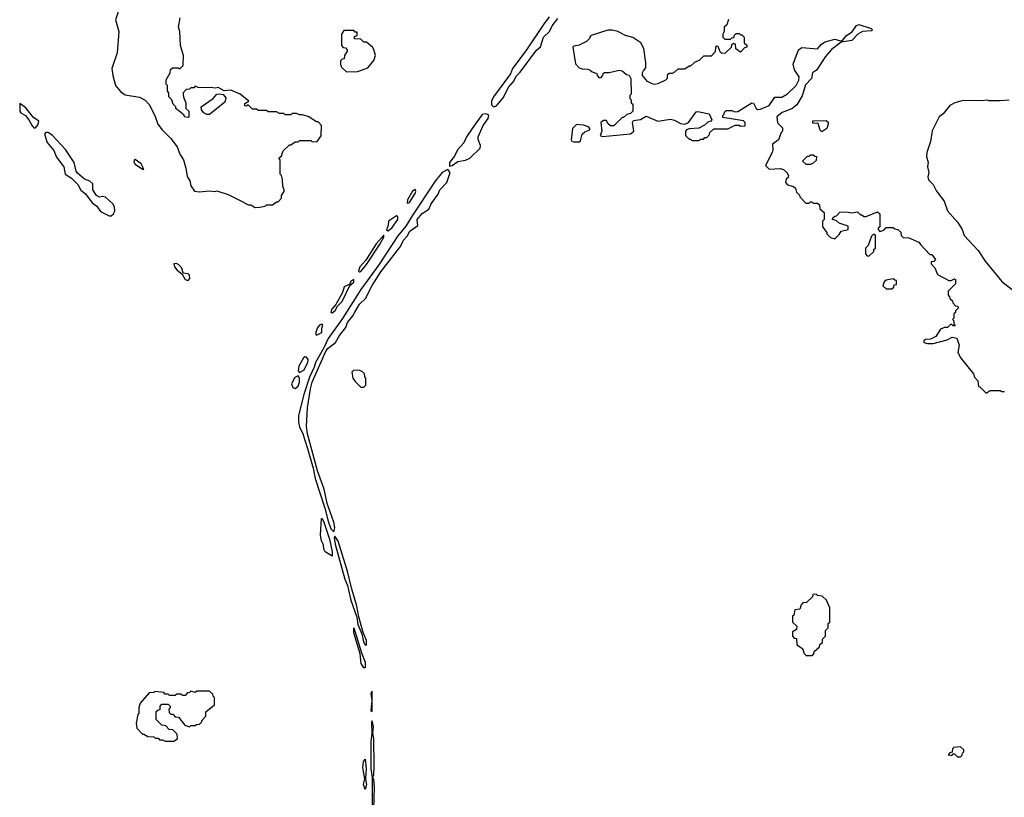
# Model space of a CAD drawing. Extents: x 2386423 to 2568864, y 578392 to 761999.
# Tile 404 of 454: x 2476905 to 2483803, y 729926 to 735377. Entities that reach past the tile are written whole.
import ezdxf

# ---------------------------------------------------------------- set-up
doc = ezdxf.new("R2010")
doc.units = 0

msp = doc.modelspace()

# ---------------------------------------------------------------- linework, layer by layer
at = {"layer": '0CON05XD'}
for points in [[(2477610, 735475), (2477576.2, 735375), (2477598.8, 735295), (2477588.8, 735145), (2477551.2, 735035), (2477556.7, 734985), (2477576.7, 734915), (2477612.3, 734872.3), (2477645, 734850), (2477745, 734832.5), (2477783, 734813), (2477813, 734783), (2477852.5, 734705), (2477873.3, 734645), (2477904.1, 734604.1), (2477963.3, 734545), (2478007.5, 734485), (2478027.5, 734435), (2478052.5, 734395), (2478070, 734335), (2478078.3, 734278.3), (2478097, 734247), (2478103, 734213), (2478130, 734175), (2478165, 734170), (2478235, 734176.7), (2478275, 734172.5), (2478285, 734177.5), (2478365, 734152.5), (2478463.3, 734103.3), (2478505, 734080), (2478525, 734080), (2478555, 734060)], [(2480615, 735396.8), (2480575, 735342.4), (2480450.8, 735159.2), (2480358.6, 735035), (2480342.4, 734997.6), (2480224.4, 734835), (2480210.7, 734805), (2480209.8, 734779.8), (2480225, 734765.7), (2480245, 734774), (2480291.1, 734828.9), (2480331.1, 734905), (2480365.5, 734944.5), (2480385, 734982.5), (2480411.3, 735008.7), (2480525, 735164), (2480552.7, 735187.3), (2480575, 735254), (2480616.4, 735293.6), (2480635, 735334), (2480676.2, 735383.8)], [(2478555, 734060), (2478585, 734062.5), (2478625, 734070), (2478635, 734080), (2478675, 734080), (2478705, 734100), (2478715, 734100), (2478740, 734125), (2478740, 734145), (2478757, 734173), (2478757.5, 734185), (2478748.3, 734208.3), (2478747, 734257), (2478740, 734285), (2478730, 734295), (2478730, 734395), (2478720, 734405), (2478738.3, 734421.7), (2478751.7, 734458.3), (2478795, 734500), (2478805, 734500), (2478835, 734520), (2478855, 734520), (2478865, 734530), (2478945, 734530), (2478955, 734520), (2478988.3, 734521.7), (2479017, 734563), (2479020, 734635), (2478995, 734660), (2478985, 734660), (2478927, 734697), (2478885, 734710), (2478865, 734710), (2478845, 734720), (2478815, 734720), (2478805, 734710), (2478765, 734710), (2478755, 734720), (2478725, 734720), (2478705, 734730), (2478645, 734730), (2478635, 734740), (2478575, 734740), (2478565, 734750), (2478535, 734750), (2478505, 734780), (2478495, 734770), (2478481.7, 734771.7), (2478481.7, 734788.3), (2478510, 734805), (2478450, 734855), (2478385, 734883.8), (2478337.3, 734877.3), (2478295, 734901.2), (2478275, 734895.7), (2478245, 734902), (2478215, 734898), (2478155, 734902.5), (2478135, 734910), (2478125, 734900), (2478105, 734900), (2478095, 734890), (2478071.7, 734888.3), (2478050, 734865), (2478050, 734855), (2478053, 734833), (2478070, 734795), (2478070, 734755), (2478090, 734735), (2478090, 734695), (2478085, 734690), (2478060, 734695), (2478058.3, 734708.3), (2478000, 734755), (2478000, 734765), (2477980, 734785), (2477970, 734815), (2477950, 734835), (2477950, 734865), (2477940, 734875), (2477940, 734915), (2477930, 734925), (2477930, 734955), (2477960, 735005), (2477961.7, 735028.3), (2477975, 735040), (2478015, 735040), (2478027.5, 735032.5), (2478050, 735055), (2478052.5, 735125), (2478032.5, 735195), (2478027.5, 735295), (2478017.5, 735325), (2478029.3, 735389.3)], [(2481871.7, 735378.3), (2481858.3, 735341.7), (2481840, 735325), (2481840, 735295), (2481830, 735275), (2481830, 735255), (2481845, 735240), (2481885, 735240), (2481895, 735250), (2481908.3, 735251.7), (2481911.7, 735268.3), (2481925, 735280), (2481945, 735280), (2481955, 735270), (2481965, 735270), (2481980, 735255), (2481980, 735215), (2481998.3, 735198.3), (2482000, 735185), (2481981.7, 735178.3), (2481955, 735150), (2481921.7, 735171.7), (2481920, 735205), (2481905, 735210), (2481891.7, 735198.3), (2481888.3, 735181.7), (2481848.3, 735141.7), (2481825, 735140), (2481811.7, 735151.7), (2481798.3, 735188.3), (2481785, 735190), (2481780, 735185), (2481778.3, 735151.7), (2481748.3, 735121.7), (2481695, 735120), (2481665, 735090), (2481635, 735080), (2481605, 735050), (2481595, 735050), (2481565, 735030), (2481515, 735030), (2481491.7, 735008.3), (2481475, 735000), (2481455, 735000), (2481441.7, 734988.3), (2481440, 734965), (2481428.3, 734951.7), (2481375, 734927.5), (2481355, 734923.3), (2481335, 734927.5), (2481303.6, 734943.6), (2481267.5, 734985), (2481267.5, 735005), (2481275, 735017.5), (2481291.7, 735038.3), (2481292.5, 735075), (2481277.5, 735175), (2481257.5, 735215), (2481200.7, 735250.7), (2481150, 735265), (2481095, 735293.3), (2481055, 735303.3), (2481025, 735303.3), (2480915, 735267.5), (2480900.7, 735259.3), (2480896.1, 735243.9), (2480876.1, 735223.9), (2480825, 735197.5), (2480788.3, 735191.7), (2480780, 735185), (2480798.3, 735068.3), (2480825, 735040), (2480845, 735032.5), (2480885, 735030), (2480901.7, 735021.7), (2480915, 735010), (2480948.3, 734998.3), (2480950, 734985), (2480965, 734970), (2480978.3, 734971.7), (2480990, 734985), (2480991.7, 734998.3), (2481003, 735007), (2481035, 735007.5), (2481105, 735022.5), (2481125, 735017.5), (2481155, 734992.5), (2481175, 734987.5), (2481187.5, 734965), (2481190, 734855), (2481180, 734845), (2481180, 734825), (2481190, 734815), (2481190, 734795), (2481200, 734785), (2481200, 734735), (2481185, 734720), (2481158.3, 734711.7), (2481135, 734690), (2481125, 734690), (2481067, 734633), (2481043, 734633), (2481025, 734650), (2481015, 734670), (2480995, 734670), (2480977.5, 734655), (2480983.6, 734596.4), (2480972.5, 734565), (2480987.5, 734557.5), (2481185, 734577.1), (2481207.5, 734595), (2481197.5, 734655), (2481205, 734670), (2481255, 734677.5), (2481295, 734700), (2481375, 734666.2), (2481465, 734678.8), (2481492.1, 734672.1), (2481535, 734650), (2481565, 734645.5), (2481591.4, 734655), (2481645, 734730), (2481655, 734733.3), (2481736.4, 734716.4), (2481753.3, 734675), (2481747.5, 734665), (2481725, 734657.5), (2481703, 734637), (2481662.9, 734617.1), (2481595, 734610.8), (2481577.5, 734605), (2481570, 734595), (2481570, 734565), (2481595, 734540), (2481605, 734540), (2481615, 734530), (2481665, 734530), (2481675, 734540), (2481695, 734540), (2481705, 734550), (2481718.3, 734551.7), (2481738.3, 734571.7), (2481740, 734585), (2481768.3, 734611.7), (2481865, 734612.5), (2481917, 734637), (2481945, 734637.5), (2481955, 734630), (2481988.3, 734631.7), (2481986.7, 734655), (2481975, 734666.7), (2481831.7, 734691.7), (2481830, 734705), (2481840, 734715), (2481841.7, 734728.3), (2481855, 734740), (2481895, 734740), (2481915, 734730), (2481935, 734734), (2482035, 734793.3), (2482045, 734792.5), (2482064.5, 734754.5), (2482075, 734748.1), (2482095, 734750), (2482156.7, 734775), (2482195, 734832.5), (2482245, 734833.3), (2482285, 734856.7), (2482345, 734916.2), (2482363.6, 734953.6), (2482365.8, 734975.8), (2482333.3, 735025), (2482323.3, 735065), (2482360, 735165), (2482385, 735182.5), (2482495, 735172.5), (2482522.5, 735205), (2482548.3, 735221.7), (2482615, 735241.2), (2482655, 735228.8), (2482668.8, 735231.2), (2482696.7, 735265), (2482737.7, 735292.3), (2482767.5, 735335), (2482785, 735343.3), (2482870, 735315), (2482880, 735305), (2482871.7, 735298.3), (2482810, 735295), (2482777.5, 735275), (2482735, 735231.2), (2482661.2, 735218.8), (2482593.3, 735166.7), (2482550.9, 735119.1), (2482487.3, 735022.7), (2482460, 735005), (2482452.9, 734965), (2482410.7, 734919.3), (2482387, 734843), (2482350.3, 734779.7), (2482315, 734751.9), (2482246.7, 734725), (2482210, 734695), (2482213, 734653), (2482248.3, 734618.3), (2482250, 734595), (2482240, 734585), (2482220, 734535), (2482180, 734505), (2482182.5, 734465), (2482177.5, 734445), (2482130, 734355), (2482155, 734330), (2482235, 734332.5), (2482257, 734327), (2482280, 734305), (2482290, 734285), (2482288.3, 734271.7), (2482275, 734260), (2482270, 734235), (2482285, 734220), (2482327, 734207), (2482340, 734195), (2482348.3, 734168.3), (2482367, 734147), (2482370, 734135), (2482411.7, 734091.7), (2482435, 734090), (2482445, 734100), (2482455, 734100), (2482465, 734090), (2482495, 734090), (2482508.3, 734078.3), (2482511.7, 734051.7), (2482540, 734025), (2482540, 733975), (2482530, 733965), (2482530, 733925), (2482560, 733885), (2482560, 733875), (2482585, 733850), (2482615, 733840), (2482645, 733870), (2482660, 733895), (2482710, 733905), (2482708.3, 733928.3), (2482645, 733950), (2482625, 733970), (2482600, 733975), (2482601.7, 733988.3), (2482615, 734000), (2482628.3, 734001.7), (2482651.7, 734028.3), (2482695, 734030), (2482735, 734022.5), (2482775, 734030), (2482795, 734010), (2482805, 734010), (2482818.3, 733998.3), (2482835, 733997.5), (2482915, 734030), (2482930, 734015), (2482930, 733925), (2482920, 733915), (2482920, 733905), (2482931.7, 733891.7), (2482958.3, 733901.7), (2482975, 733920), (2483025, 733920), (2483035, 733910), (2483057, 733907), (2483078.3, 733888.3), (2483080, 733865), (2483095, 733850), (2483135, 733847.5), (2483205, 733817.5), (2483215, 733800), (2483281.7, 733731.7), (2483295, 733730), (2483320, 733695), (2483308.3, 733681.7), (2483291.7, 733678.3), (2483290, 733665), (2483317, 733637), (2483335, 733590), (2483415, 733547.5), (2483431.7, 733548.3), (2483455, 733560), (2483460, 733555), (2483460, 733525), (2483410, 733475), (2483410, 733445), (2483420, 733435), (2483421.7, 733421.7), (2483440, 733405), (2483441.7, 733391.7), (2483461.7, 733371.7), (2483478.3, 733368.3), (2483480, 733355), (2483460, 733335), (2483460, 733325), (2483450, 733315), (2483450, 733285), (2483440, 733275), (2483450, 733265), (2483450, 733245), (2483458.3, 733231.7), (2483445, 733230), (2483435, 733240), (2483425, 733240), (2483405, 733220), (2483385, 733220), (2483355, 733207.5), (2483323, 733157), (2483285, 733137.5), (2483250, 733135), (2483240, 733125), (2483240, 733115), (2483265, 733107.5), (2483305, 733107.5), (2483402.5, 733132.5), (2483438.3, 733151.7), (2483470, 733145), (2483487.5, 733095), (2483477.5, 733045), (2483497.5, 733005), (2483587.5, 732895), (2483595, 732870), (2483617.5, 732845), (2483622.5, 732805), (2483632.5, 732802.5), (2483675, 732760), (2483705, 732777.5), (2483775, 732777.5), (2483785, 732770), (2483805, 732770)], [(2479195, 735010), (2479275, 735012.5), (2479345, 735040), (2479385, 735090), (2479397.5, 735125), (2479387, 735167), (2479377.5, 735185), (2479335, 735220), (2479315, 735220), (2479295, 735240), (2479251.7, 735241.7), (2479251.7, 735258.3), (2479270, 735265), (2479268.3, 735288.3), (2479255, 735290), (2479245, 735300), (2479175, 735300), (2479160, 735275), (2479160, 735195), (2479171.7, 735181.7), (2479188.3, 735178.3), (2479200, 735165), (2479200, 735155), (2479180, 735125), (2479178.3, 735101.7), (2479165, 735100), (2479151.7, 735088.3), (2479153, 735063), (2479160, 735045), (2479195, 735010)], [(2478235, 734712.5), (2478215, 734712.5), (2478194.3, 734724.3), (2478178, 734745), (2478176.2, 734765), (2478260, 734825), (2478285, 734854), (2478305, 734858), (2478331.4, 734851.4), (2478348.1, 734828.1), (2478341.4, 734798.6), (2478235, 734712.5)], [(2477015, 734618.5), (2477035, 734641.1), (2477038.8, 734665), (2477000.8, 734690.8), (2476945, 734761.5), (2476905, 734790), (2476906.4, 734736.4), (2476912.7, 734722.7), (2476946.2, 734705), (2476970, 734675), (2476992, 734632), (2477005, 734619.4), (2477015, 734618.5)], [(2483837, 734813), (2483775, 734807.5), (2483695, 734807.5), (2483685, 734812.5), (2483645, 734807.5), (2483515, 734810), (2483456.4, 734793.6), (2483422.5, 734775), (2483373.9, 734716.1), (2483346.7, 734695), (2483297.5, 734597.5), (2483285, 734522.5), (2483259.5, 734445), (2483258.9, 734415), (2483268.7, 734378.7), (2483265.6, 734345), (2483273.3, 734305), (2483268.2, 734275), (2483272.5, 734255), (2483305, 734222.5), (2483328.1, 734175), (2483380.6, 734105), (2483405, 734036.7), (2483476.9, 733955), (2483507.1, 733905), (2483522.9, 733865), (2483618.9, 733758.9), (2483669.2, 733685), (2483785, 733542), (2483878.7, 733468.7)], [(2479915, 734350.8), (2479935, 734353.5), (2479975, 734382.5), (2480027.8, 734392.2), (2480058, 734405), (2480130, 734475), (2480133.8, 734495), (2480117.3, 734537.3), (2480117.5, 734555), (2480151.8, 734635), (2480187.8, 734685), (2480191.1, 734705), (2480182.4, 734712.4), (2480165, 734717.5), (2480145, 734711.1), (2480073.8, 734615), (2480035, 734554.6), (2480017.2, 734512.8), (2479973, 734465), (2479950, 734420), (2479917.3, 734375), (2479915, 734350.8)], [(2480825, 734520), (2480833, 734527), (2480845.7, 734574.3), (2480865, 734590), (2480900, 734605), (2480900, 734615), (2480890, 734625), (2480855, 734637.5), (2480805, 734642.5), (2480776.7, 734615), (2480767.5, 734535), (2480772.5, 734525), (2480785, 734520), (2480825, 734520)], [(2482525, 734590), (2482513, 734603), (2482498.3, 734648.3), (2482461.7, 734651.7), (2482461.7, 734668.3), (2482555, 734670), (2482568.3, 734658.3), (2482570, 734645), (2482560, 734615), (2482525, 734590)], [(2477531.8, 734001.8), (2477545, 734002.5), (2477563.1, 734016.9), (2477572.5, 734035), (2477568.5, 734065), (2477556.4, 734086.4), (2477505, 734133.3), (2477485, 734137.8), (2477463.8, 734133.8), (2477444, 734144), (2477417.1, 734185), (2477416.9, 734225), (2477396.7, 734245), (2477360, 734260), (2477310.4, 734300.4), (2477301.2, 734315), (2477287.5, 734375), (2477225.9, 734465.9), (2477135, 734565.7), (2477105, 734585.9), (2477088.8, 734585), (2477078.8, 734575), (2477097.1, 734515), (2477145, 734460), (2477162.2, 734412.2), (2477214.2, 734345), (2477224, 734295), (2477266.8, 734266.8), (2477312.1, 734222.1), (2477332.5, 734182.5), (2477365.6, 734155.6), (2477413.9, 734093.9), (2477445, 734070.6), (2477472.2, 734032.2), (2477531.8, 734001.8)], [(2482445, 734362.5), (2482415, 734362.5), (2482390, 734385), (2482425, 734420), (2482435, 734420), (2482445, 734430), (2482465, 734430), (2482475, 734420), (2482488.3, 734418.3), (2482485, 734390), (2482465, 734370), (2482445, 734362.5)], [(2477765, 734328.8), (2477775, 734330), (2477755, 734365.7), (2477715, 734396.2), (2477707, 734393), (2477705, 734380), (2477713, 734363), (2477765, 734328.8)], [(2479105, 731786.2), (2479112.9, 731815), (2479105.3, 731855), (2479058.5, 731985), (2479037.2, 732085), (2478992.5, 732215), (2478922.3, 732475), (2478915.3, 732525), (2478922.1, 732655), (2478941.7, 732788.3), (2478954.7, 732835.3), (2479053.1, 733056.9), (2479065.6, 733075), (2479117.5, 733115), (2479145, 733162.9), (2479190.6, 733219.4), (2479201.8, 733255), (2479239.7, 733300.3), (2479253.1, 733326.9), (2479285, 733383.5), (2479328.6, 733421.4), (2479375, 733514.3), (2479435, 733608.6), (2479573.3, 733786.7), (2479595, 733830.8), (2479620.4, 733859.6), (2479638.9, 733895), (2479694.2, 733935), (2479688.9, 733975), (2479725, 734018.2), (2479772.3, 734047.7), (2479787.5, 734085), (2479836.5, 734153.5), (2479847.3, 734185), (2479896.5, 734235), (2479921.8, 734305), (2479905, 734325.6), (2479865, 734306.5), (2479815, 734244.1), (2479655, 734001.3), (2479610.5, 733929.5), (2479555, 733860.6), (2479421.6, 733658.4), (2479295, 733484.7), (2479166.6, 733283.4), (2479065, 733141.8), (2479038.9, 733081.1), (2478976.3, 732975), (2478968.8, 732941.2), (2478935, 732870.6), (2478895, 732750), (2478858, 732602), (2478858, 732555), (2478865, 732522.2), (2478887.6, 732475), (2478922, 732372), (2478962.1, 732232.1), (2478975, 732160.6), (2479043.1, 731953.1), (2479065, 731861.9), (2479085, 731807.1), (2479105, 731786.2)], [(2479620, 734090), (2479635, 734094.6), (2479675, 734157.5), (2479680, 734175), (2479675, 734187.5), (2479657.5, 734175), (2479621.4, 734115), (2479620, 734090)], [(2479485, 733897.5), (2479495, 733902.9), (2479515, 733920.4), (2479554.6, 733975), (2479555, 733993.8), (2479545, 734002.9), (2479488, 733965), (2479485.5, 733934.5), (2479474.4, 733904.4), (2479485, 733897.5)], [(2479285, 733609.2), (2479295, 733611.1), (2479335, 733660.9), (2479425, 733798.6), (2479455, 733851.2), (2479455, 733866), (2479401.9, 733805), (2479329.8, 733690.2), (2479286.9, 733645), (2479278, 733615), (2479285, 733609.2)], [(2482855, 733720), (2482888.3, 733751.7), (2482890, 733765), (2482900, 733775), (2482900, 733865), (2482895, 733870), (2482885, 733870), (2482871.7, 733858.3), (2482850, 733795), (2482830, 733775), (2482830, 733735), (2482841.7, 733721.7), (2482855, 733720)], [(2478085, 733547.9), (2478097, 733563), (2478095, 733585.7), (2478085, 733594.5), (2478050, 733600), (2478041.6, 733635), (2478019.2, 733659.2), (2478003, 733667), (2477985.7, 733664.3), (2477988.7, 733645), (2478005, 733622.8), (2478043.6, 733593.6), (2478065, 733555.4), (2478085, 733547.9)], [(2479095, 733321.9), (2479115, 733337.5), (2479130.4, 733369.6), (2479165, 733400.4), (2479216.9, 733513.1), (2479245, 733538), (2479245.5, 733555.5), (2479225.8, 733545), (2479217.5, 733522.5), (2479177.5, 733505), (2479165.8, 733465), (2479120.6, 733379.4), (2479090, 733345), (2479084, 733324), (2479095, 733321.9)], [(2483015, 733490), (2483028.3, 733501.7), (2483031.7, 733518.3), (2483048.3, 733521.7), (2483048.3, 733548.3), (2483035, 733550), (2483025, 733560), (2482975, 733550), (2482961.7, 733538.3), (2482951.7, 733511.7), (2482975, 733490), (2483015, 733490)], [(2478985, 733164.4), (2479022.9, 733185), (2479021.9, 733215), (2479029.2, 733235), (2479025, 733243.3), (2479005, 733235.8), (2478990, 733215), (2478978, 733175), (2478985, 733164.4)], [(2478865, 732903.5), (2478895, 732921.3), (2478923.8, 732975), (2478925.4, 732995), (2478915, 733012.3), (2478905, 733014.6), (2478893.1, 733006.9), (2478860.7, 732949.3), (2478855.3, 732915.3), (2478865, 732903.5)], [(2479315, 732800), (2479330, 732815), (2479330, 732865), (2479323, 732873), (2479320, 732895), (2479305, 732910), (2479287, 732917), (2479245, 732920), (2479232.5, 732905), (2479240, 732865), (2479255, 732840), (2479295, 732800), (2479315, 732800)], [(2478835, 732791.2), (2478855, 732809.1), (2478865.1, 732834.9), (2478865.2, 732865), (2478855, 732881.1), (2478832, 732868), (2478809.2, 732825), (2478817.9, 732797.9), (2478835, 732791.2)], [(2479095, 731617.5), (2479045, 731647.5), (2479036.7, 731665), (2479033.8, 731695), (2479020, 731725), (2479013.2, 731763.2), (2479020.5, 731879.5), (2479025, 731880), (2479035, 731855.8), (2479075, 731735.7), (2479095, 731646.7), (2479095, 731617.5)], [(2479335, 730993.8), (2479335.4, 731025), (2479312.1, 731082.1), (2479281.5, 731191.5), (2479267.8, 731265), (2479228.8, 731395), (2479205, 731501.2), (2479135, 731721.2), (2479113.9, 731756.1), (2479108.6, 731745), (2479115, 731700), (2479182.5, 731455), (2479201.4, 731411.4), (2479225, 731309.2), (2479267.8, 731187.8), (2479275, 731136.7), (2479301.1, 731071.1), (2479314.6, 731015.4), (2479325, 730996), (2479335, 730993.8)], [(2482455, 730920), (2482468.3, 730931.7), (2482471.7, 730948.3), (2482508.3, 730981.7), (2482511.7, 730998.3), (2482528.3, 731011.7), (2482530, 731035), (2482550, 731055), (2482550, 731095), (2482570, 731115), (2482570, 731145), (2482580, 731155), (2482580, 731255), (2482557, 731307), (2482527, 731337), (2482495, 731340), (2482485, 731350), (2482461.7, 731348.3), (2482458.3, 731331.7), (2482418.3, 731291.7), (2482391.7, 731288.3), (2482380, 731275), (2482370, 731245), (2482335, 731240), (2482327.5, 731202.5), (2482320, 731195), (2482320, 731155), (2482350, 731125), (2482348.3, 731101.7), (2482320, 731085), (2482320, 731055), (2482331.7, 731041.7), (2482348.3, 731038.3), (2482350, 730995), (2482388.3, 730968.3), (2482400, 730935), (2482415, 730920), (2482455, 730920)], [(2479325, 730834.3), (2479315, 730834.4), (2479298.2, 730865), (2479291.1, 730931.1), (2479245, 731080), (2479245, 731113.3), (2479298.8, 730938.8), (2479325, 730872.5), (2479325, 730834.3)], [(2477985, 730320), (2478010, 730335), (2478008.3, 730368.3), (2477978.3, 730398.3), (2477951.7, 730401.7), (2477928.3, 730428.3), (2477901.7, 730431.7), (2477861.7, 730471.7), (2477861.7, 730528.3), (2477875, 730540), (2477888.3, 730541.7), (2477890, 730565), (2477901.7, 730578.3), (2477945, 730580), (2477960, 730565), (2477960, 730555), (2477950, 730545), (2477951.7, 730521.7), (2477965, 730510), (2477978.3, 730508.3), (2477995, 730490), (2478018.3, 730488.3), (2478061.7, 730431.7), (2478095, 730420), (2478105, 730430), (2478135, 730430), (2478143, 730437), (2478165, 730440), (2478180, 730455), (2478180, 730465), (2478210, 730495), (2478210, 730525), (2478270, 730575), (2478270, 730625), (2478260, 730635), (2478258.3, 730648.3), (2478235, 730670), (2478145, 730670), (2478135, 730660), (2478105, 730670), (2478095, 730660), (2478081.7, 730658.3), (2478065, 730640), (2478045, 730640), (2478035, 730650), (2478005, 730650), (2477995, 730640), (2477955, 730640), (2477945, 730650), (2477925, 730650), (2477915, 730660), (2477852.5, 730667.5), (2477845, 730660), (2477811.7, 730658.3), (2477750, 730585), (2477740, 730555), (2477740, 730515), (2477733, 730507), (2477720, 730445), (2477725, 730410), (2477765, 730370), (2477775, 730370), (2477803, 730353), (2477845, 730350), (2477855, 730340), (2477875, 730340), (2477885, 730330), (2477905, 730330), (2477925, 730320), (2477985, 730320)], [(2479375, 730527.5), (2479375, 730670), (2479364.6, 730655), (2479372.5, 730605), (2479364.7, 730535), (2479375, 730527.5)], [(2479385.5, 729845.5), (2479390.5, 729995), (2479385, 730052.5), (2479376.7, 730065), (2479385, 730082.5), (2479389.3, 730145), (2479385.4, 730335), (2479378, 730375), (2479384, 730425), (2479375, 730462.5), (2479369.3, 730450.7), (2479373.1, 730375), (2479365.7, 730315), (2479364.8, 730125), (2479374.6, 730065), (2479374.7, 729845)], [(2483495, 730210), (2483508.3, 730221.7), (2483510, 730235), (2483520, 730245), (2483518.3, 730258.3), (2483495, 730280), (2483450, 730275), (2483440, 730265), (2483438.3, 730241.7), (2483421.7, 730238.3), (2483410, 730225), (2483435, 730220), (2483445, 730230), (2483455, 730230), (2483475, 730210), (2483495, 730210)], [(2479325, 729980), (2479314.8, 730015), (2479323.3, 730055), (2479310, 730135), (2479314.7, 730175), (2479325, 730192.5), (2479331.6, 730125), (2479327.1, 730055), (2479335.2, 730015), (2479325, 729980)]]:
    msp.add_lwpolyline(points, dxfattribs=at)

doc.saveas('drawing.dxf')
